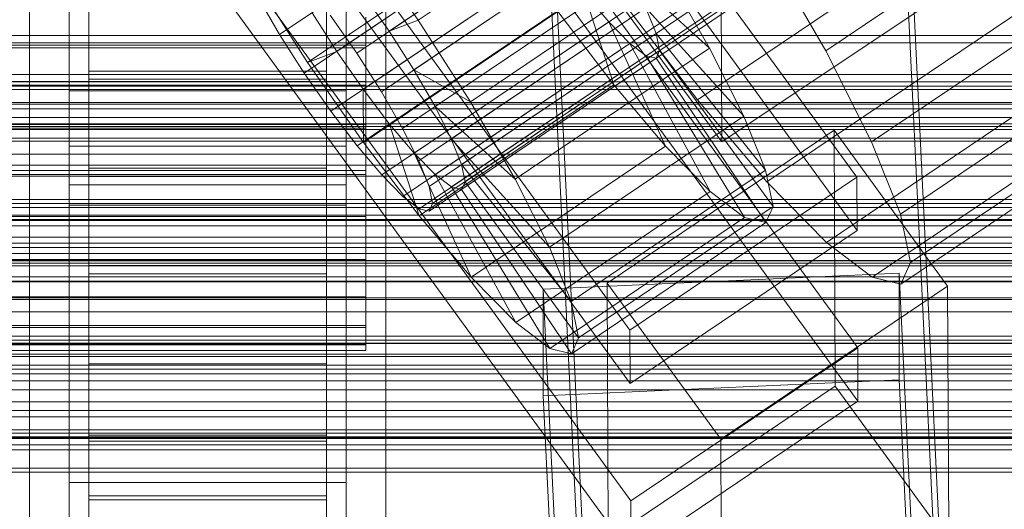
# Model space of a CAD drawing. Header units: millimetres. Extents: x -3490 to 61924, y -72580 to 6847.
# Tile 341 of 656: x 130 to 180, y -33257 to -33232. Entities that reach past the tile are written whole.
import ezdxf

# ---------------------------------------------------------------- set-up
doc = ezdxf.new("R2010")
doc.units = ezdxf.units.MM
for name, color, linetype, lineweight in [('COTAS_P', 1, 'Continuous', 0), ('frontal_C01', 7, 'Continuous', 0), ('frontal_C02', 7, 'Continuous', 0), ('frontal_C03', 7, 'Continuous', 0), ('frontal_secador', 7, 'Continuous', 0)]:
    doc.layers.add(name, color=color, linetype=linetype, lineweight=lineweight)
doc.dimstyles.new('R19_100', dxfattribs={"dimtxt": 250, "dimasz": 150, "dimexe": 150, "dimexo": 80, "dimgap": 100, "dimtad": 1, "dimtih": 1, "dimtoh": 1, "dimdsep": 46, "dimcen": 0.09, "dimadec": 0, "dimazin": 0, "dimtfac": 1, "dimtdec": 4, "dimtofl": 0, "dimtmove": 0, "dimatfit": 3, "dimfxl": 1, "dimtolj": 1, "dimtzin": 0, "dimarcsym": 0})

# ---------------------------------------------------------------- blocks, each defined once
blk = doc.blocks.new('DIM_R29_58')
at = {"layer": 'COTAS_P'}
for p, q in [((-150, -32300), (550, -32300)), ((550, -32300), (505, -32450)), ((550, -34900), (550, -32300)), ((550, -32300), (595, -32450)), ((550, -34900), (505, -34750)), ((550, -34900), (595, -34750)), ((-150, -34900), (550, -34900))]:
    blk.add_line(p, q, dxfattribs=at)
blk.add_text('2600 P', height=250, rotation=90, dxfattribs=at).set_placement((450, -33600))

msp = doc.modelspace()

# ---------------------------------------------------------------- linework, layer by layer
at = {"layer": 'frontal_C01'}
for p, q in [((143.635, -33233.079), (357.434, -33088.851)), ((147.533, -33234.02), (361.332, -33089.791)), ((144.881, -33235.033), (358.68, -33090.805)), ((148.779, -33235.974), (362.578, -33091.746)), ((146.218, -33236.953), (360.017, -33092.725)), ((149.85, -33237.829), (363.648, -33093.601)), ((147.554, -33238.707), (361.352, -33094.479)), ((150.672, -33239.46), (364.471, -33095.232)), ((148.798, -33240.177), (362.596, -33095.948)), ((151.191, -33240.754), (364.989, -33096.526)), ((149.865, -33241.261), (363.664, -33097.033)), ((150.683, -33241.887), (364.482, -33097.658)), ((151.369, -33241.624), (365.168, -33097.396)), ((151.196, -33242.01), (364.995, -33097.782)), ((171.232, -33233.902), (355.541, -33109.567)), ((164.752, -33236.379), (349.061, -33112.044)), ((173.554, -33238.503), (357.863, -33114.168)), ((168.263, -33240.526), (352.572, -33116.191)), ((175.016, -33242.156), (359.326, -33117.821)), ((171.275, -33243.586), (355.584, -33119.252)), ((175.521, -33244.611), (359.83, -33120.276)), ((173.584, -33245.351), (357.893, -33121.017)), ((175.032, -33245.701), (359.341, -33121.366)), ((145.277, -33202.437), (172.809, -33240.291)), ((172.821, -33242.988), (145.289, -33205.133)), ((161.341, -33248.028), (133.809, -33210.173)), ((145.315, -33211.065), (172.847, -33248.919)), ((133, -33258.458), (133, -33212.235)), ((147, -33212.235), (147, -33258.458)), ((133.821, -33212.87), (161.353, -33250.724)), ((172.859, -33251.615), (145.327, -33213.761)), ((133, -33214.932), (133, -33261.154)), ((147, -33261.154), (147, -33214.932)), ((161.379, -33256.655), (133.847, -33218.801)), ((133, -33267.086), (133, -33220.863)), ((147, -33220.863), (147, -33267.086)), ((133.859, -33221.497), (161.391, -33259.352)), ((133, -33223.559), (133, -33269.782)), ((147, -33269.782), (147, -33223.559)), ((150.644, -33232.351), (160.474, -33225.72)), ((134, -33233.611), (134, -33226.461)), ((146, -33226.461), (146, -33233.611)), ((159.001, -33226.283), (149.171, -33232.914)), ((134, -33233.753), (134, -33226.762)), ((146, -33226.762), (146, -33233.753)), ((156.35, -33227.297), (146.52, -33233.928)), ((145.047, -33234.491), (154.877, -33227.86)), ((147.823, -33228.299), (150.644, -33232.351)), ((160.247, -33228.238), (150.417, -33234.869)), ((168.21, -33228.665), (171.232, -33233.902)), ((157.686, -33229.217), (147.856, -33235.848)), ((153.275, -33236.477), (163.105, -33229.846)), ((165.365, -33233.763), (163.105, -33229.846)), ((134, -33235.459), (134, -33230.362)), ((134, -33230.362), (134, -33234.923)), ((145.047, -33234.491), (142.416, -33230.366)), ((146, -33234.923), (146, -33230.362)), ((146, -33230.362), (146, -33235.459)), ((161.318, -33230.093), (151.488, -33236.724)), ((165.365, -33233.763), (161.318, -33230.093)), ((134, -33235.633), (134, -33230.73)), ((134, -33235.334), (134, -33230.73)), ((146, -33230.73), (146, -33235.633)), ((146, -33230.73), (146, -33235.334)), ((149.171, -33232.914), (147.835, -33230.995)), ((159.022, -33230.971), (149.192, -33237.602)), ((160.518, -33235.616), (159.022, -33230.971)), ((160.266, -33232.44), (159.022, -33230.971)), ((143.635, -33233.079), (142.565, -33231.223)), ((164.752, -33236.379), (160.982, -33231.428)), ((145.274, -33231.974), (146.52, -33233.928)), ((147.868, -33238.544), (157.698, -33231.913)), ((162.14, -33231.724), (152.311, -33238.355)), ((157.698, -33231.913), (160.518, -33235.616)), ((167.102, -33237.205), (162.14, -33231.724)), ((162.14, -33231.724), (162.659, -33233.018)), ((134, -33233.611), (134, -33232.201)), ((134, -33232.302), (134, -33233.753)), ((146, -33232.201), (146, -33233.611)), ((146, -33233.753), (146, -33232.302)), ((146.196, -33232.1), (147.533, -33234.02)), ((148, -33233.611), (148, -33232.201)), ((148, -33232.302), (148, -33233.753)), ((149.171, -33232.914), (150.644, -33232.351)), ((160.266, -33232.44), (150.436, -33239.072)), ((150.644, -33232.351), (153.275, -33236.477)), ((163.144, -33238.719), (160.266, -33232.44)), ((161.333, -33233.525), (160.266, -33232.44)), ((150.417, -33234.869), (149.171, -33232.914)), ((342.5, -33233.12), (-342.5, -33233.12)), ((144.881, -33235.033), (143.635, -33233.079)), ((162.659, -33233.018), (152.829, -33239.649)), ((168.196, -33239.938), (162.659, -33233.018)), ((162.659, -33233.018), (162.837, -33233.888)), ((-148, -33233.611), (148, -33233.611)), ((-148, -33233.753), (148, -33233.753)), ((134, -33235.459), (134, -33233.611)), ((146, -33233.611), (134, -33233.611)), ((146, -33233.753), (134, -33233.753)), ((134, -33233.753), (134, -33235.633)), ((146.52, -33233.928), (145.047, -33234.491)), ((146, -33233.611), (146, -33235.459)), ((146, -33235.633), (146, -33233.753)), ((146.52, -33233.928), (147.856, -33235.848)), ((148, -33235.459), (148, -33233.611)), ((148, -33233.753), (148, -33235.633)), ((161.333, -33233.525), (151.503, -33240.156)), ((162.837, -33233.888), (153.008, -33240.519)), ((155.535, -33240.394), (165.365, -33233.763)), ((165.397, -33241.008), (161.333, -33233.525)), ((162.151, -33234.15), (161.333, -33233.525)), ((162.837, -33233.888), (162.664, -33234.274)), ((168.573, -33241.774), (162.837, -33233.888)), ((167.102, -33237.205), (165.365, -33233.763)), ((171.232, -33233.902), (173.554, -33238.503)), ((147.868, -33238.544), (145.047, -33234.491)), ((147.533, -33234.02), (148.779, -33235.974)), ((162.151, -33234.15), (152.321, -33240.781)), ((162.664, -33234.274), (152.835, -33240.905)), ((167.125, -33242.328), (162.151, -33234.15)), ((162.664, -33234.274), (162.151, -33234.15)), ((168.208, -33242.589), (162.664, -33234.274)), ((134, -33234.923), (134, -33237.619)), ((146, -33234.923), (134, -33234.923)), ((134, -33234.923), (134, -33239.833)), ((146, -33237.619), (146, -33234.923)), ((146, -33239.833), (146, -33234.923)), ((151.488, -33236.724), (150.417, -33234.869)), ((150.417, -33234.869), (153.275, -33236.477)), ((-148, -33235.459), (148, -33235.459)), ((134, -33237.814), (134, -33235.334)), ((134, -33235.334), (146, -33235.334)), ((134, -33240.258), (134, -33235.334)), ((134, -33237.619), (134, -33235.459)), ((146, -33235.459), (134, -33235.459)), ((146.218, -33236.953), (144.881, -33235.033)), ((146, -33235.334), (146, -33237.814)), ((146, -33235.334), (146, -33240.258)), ((146, -33235.459), (146, -33237.619)), ((148, -33237.619), (148, -33235.459)), ((-148, -33235.633), (148, -33235.633)), ((146, -33235.633), (134, -33235.633)), ((134, -33235.633), (134, -33237.814)), ((146, -33237.814), (146, -33235.633)), ((147.856, -33235.848), (147.868, -33238.544)), ((147.856, -33235.848), (149.192, -33237.602)), ((148, -33235.633), (148, -33237.814)), ((148.779, -33235.974), (149.85, -33237.829)), ((150.688, -33242.248), (160.518, -33235.616)), ((160.518, -33235.616), (163.144, -33238.719)), ((153.275, -33236.477), (155.535, -33240.394)), ((168.263, -33240.526), (164.752, -33236.379)), ((342.5, -33236.593), (-342.5, -33236.593)), ((147.554, -33238.707), (146.218, -33236.953)), ((152.311, -33238.355), (151.488, -33236.724)), ((151.488, -33236.724), (155.535, -33240.394)), ((157.272, -33243.836), (167.102, -33237.205)), ((168.196, -33239.938), (167.102, -33237.205)), ((342.5, -33237.728), (-342.5, -33237.728)), ((148, -33237.619), (-148, -33237.619)), ((-148, -33237.814), (148, -33237.814)), ((134, -33237.619), (146, -33237.619)), ((134, -33239.945), (134, -33237.619)), ((146, -33237.814), (134, -33237.814)), ((134, -33237.814), (134, -33240.146)), ((146, -33237.619), (146, -33239.945)), ((146, -33240.146), (146, -33237.814)), ((148, -33239.945), (148, -33237.619)), ((148, -33237.814), (148, -33240.146)), ((149.192, -33237.602), (150.688, -33242.248)), ((149.192, -33237.602), (150.436, -33239.072)), ((149.85, -33237.829), (150.672, -33239.46)), ((160.19, -33245.642), (171.658, -33237.905)), ((171.658, -33237.905), (171.715, -33250.847)), ((171.658, -33237.905), (177.394, -33245.792)), ((152.829, -33239.649), (152.311, -33238.355)), ((152.311, -33238.355), (157.272, -33243.836)), ((148.798, -33240.177), (147.554, -33238.707)), ((150.688, -33242.248), (147.868, -33238.544)), ((153.314, -33245.35), (163.144, -33238.719)), ((163.144, -33238.719), (165.397, -33241.008)), ((173.554, -33238.503), (175.016, -33242.156)), ((150.436, -33239.072), (153.314, -33245.35)), ((150.436, -33239.072), (151.503, -33240.156)), ((150.672, -33239.46), (151.191, -33240.754)), ((-148, -33239.945), (148, -33239.945)), ((134, -33239.945), (134, -33239.833)), ((134, -33239.833), (134, -33244.757)), ((134, -33239.833), (146, -33239.833)), ((134, -33242.278), (134, -33239.945)), ((146, -33239.945), (134, -33239.945)), ((146, -33244.757), (146, -33239.833)), ((146, -33239.833), (146, -33239.945)), ((146, -33239.945), (146, -33242.278)), ((148, -33242.278), (148, -33239.945)), ((153.008, -33240.519), (152.829, -33239.649)), ((152.829, -33239.649), (158.366, -33246.569)), ((158.366, -33246.569), (168.196, -33239.938)), ((168.573, -33241.774), (168.196, -33239.938)), ((-148, -33240.146), (148, -33240.146)), ((134, -33240.146), (134, -33240.258)), ((146, -33240.146), (134, -33240.146)), ((134, -33240.146), (134, -33242.472)), ((134, -33240.258), (146, -33240.258)), ((134, -33245.168), (134, -33240.258)), ((146, -33240.258), (146, -33240.146)), ((146, -33242.472), (146, -33240.146)), ((146, -33240.258), (146, -33245.168)), ((148, -33240.146), (148, -33242.472)), ((149.865, -33241.261), (148.798, -33240.177)), ((151.503, -33240.156), (155.567, -33247.639)), ((151.503, -33240.156), (152.321, -33240.781)), ((155.535, -33240.394), (157.272, -33243.836)), ((172.809, -33240.291), (161.341, -33248.028)), ((172.821, -33242.988), (172.809, -33240.291)), ((151.191, -33240.754), (151.369, -33241.624)), ((152.321, -33240.781), (157.295, -33248.959)), ((152.321, -33240.781), (152.835, -33240.905)), ((152.835, -33240.905), (153.008, -33240.519)), ((152.835, -33240.905), (158.378, -33249.221)), ((153.008, -33240.519), (158.743, -33248.405)), ((171.275, -33243.586), (168.263, -33240.526)), ((150.683, -33241.887), (149.865, -33241.261)), ((155.567, -33247.639), (165.397, -33241.008)), ((165.397, -33241.008), (167.125, -33242.328)), ((151.196, -33242.01), (150.683, -33241.887)), ((151.369, -33241.624), (151.196, -33242.01)), ((158.743, -33248.405), (168.573, -33241.774)), ((168.208, -33242.589), (168.573, -33241.774)), ((-148, -33242.278), (148, -33242.278)), ((134, -33244.458), (134, -33242.278)), ((134, -33242.278), (134, -33244.757)), ((146, -33242.278), (134, -33242.278)), ((146, -33244.757), (146, -33242.278)), ((146, -33242.278), (146, -33244.458)), ((148, -33244.458), (148, -33242.278)), ((153.314, -33245.35), (150.688, -33242.248)), ((157.295, -33248.959), (167.125, -33242.328)), ((167.125, -33242.328), (168.208, -33242.589)), ((175.016, -33242.156), (175.521, -33244.611)), ((-148, -33242.472), (148, -33242.472)), ((134, -33242.472), (134, -33245.168)), ((146, -33242.472), (134, -33242.472)), ((134, -33242.472), (134, -33244.633)), ((146, -33245.168), (146, -33242.472)), ((146, -33244.633), (146, -33242.472)), ((148, -33242.472), (148, -33244.633)), ((158.378, -33249.221), (168.208, -33242.589)), ((161.353, -33250.724), (172.821, -33242.988)), ((157.272, -33243.836), (158.366, -33246.569)), ((173.584, -33245.351), (171.275, -33243.586)), ((300, -33244.638), (-300, -33244.638)), ((-148, -33244.458), (148, -33244.458)), ((-148, -33244.633), (148, -33244.633)), ((134, -33246.338), (134, -33244.458)), ((134, -33244.458), (134, -33249.361)), ((146, -33244.458), (134, -33244.458)), ((134, -33244.633), (134, -33249.729)), ((146, -33244.633), (134, -33244.633)), ((134, -33244.633), (134, -33246.48)), ((134, -33244.757), (134, -33249.361)), ((134, -33244.757), (146, -33244.757)), ((146, -33249.361), (146, -33244.458)), ((146, -33244.458), (146, -33246.338)), ((146, -33249.729), (146, -33244.633)), ((146, -33246.48), (146, -33244.633)), ((146, -33249.361), (146, -33244.757)), ((148, -33246.338), (148, -33244.458)), ((148, -33244.633), (148, -33246.48)), ((175.521, -33244.611), (175.032, -33245.701)), ((134, -33245.168), (146, -33245.168)), ((134, -33249.729), (134, -33245.168)), ((146, -33245.168), (146, -33249.729)), ((155.567, -33247.639), (153.314, -33245.35)), ((156.962, -33245.947), (174.943, -33245.148)), ((175.032, -33245.701), (173.584, -33245.351)), ((174.943, -33245.148), (174.943, -33250.541)), ((174.943, -33245.148), (177.811, -33304.936)), ((156.962, -33251.341), (156.962, -33245.947)), ((159.83, -33305.736), (156.962, -33245.947)), ((160.247, -33258.583), (160.19, -33245.642)), ((165.926, -33253.528), (160.19, -33245.642)), ((177.394, -33245.792), (165.926, -33253.528)), ((177.451, -33258.733), (177.394, -33245.792)), ((-148, -33246.338), (148, -33246.338)), ((134, -33247.789), (134, -33246.338)), ((134, -33246.338), (134, -33253.329)), ((146, -33246.338), (134, -33246.338)), ((146, -33253.329), (146, -33246.338)), ((146, -33246.338), (146, -33247.789)), ((148, -33247.789), (148, -33246.338)), ((-148, -33246.48), (148, -33246.48)), ((134, -33246.48), (134, -33253.63)), ((146, -33246.48), (134, -33246.48)), ((134, -33246.48), (134, -33247.89)), ((146, -33253.63), (146, -33246.48)), ((146, -33247.89), (146, -33246.48)), ((148, -33246.48), (148, -33247.89)), ((158.366, -33246.569), (158.743, -33248.405)), ((-148, -33247.789), (148, -33247.789)), ((-148, -33247.89), (148, -33247.89)), ((134, -33248.712), (134, -33247.789)), ((134, -33247.789), (134, -33256.393)), ((146, -33247.789), (134, -33247.789)), ((134, -33247.89), (134, -33256.605)), ((146, -33247.89), (134, -33247.89)), ((134, -33247.89), (134, -33248.764)), ((146, -33256.393), (146, -33247.789)), ((146, -33247.789), (146, -33248.712)), ((146, -33256.605), (146, -33247.89)), ((146, -33248.764), (146, -33247.89)), ((148, -33248.712), (148, -33247.789)), ((148, -33247.89), (148, -33248.764)), ((157.295, -33248.959), (155.567, -33247.639)), ((158.743, -33248.405), (158.378, -33249.221)), ((161.341, -33248.028), (161.353, -33250.724)), ((300, -33248.531), (-300, -33248.531)), ((-148, -33248.712), (148, -33248.712)), ((-148, -33248.764), (148, -33248.764)), ((134, -33249.045), (134, -33248.712)), ((134, -33248.712), (134, -33258.342)), ((146, -33248.712), (134, -33248.712)), ((134, -33248.764), (134, -33258.452)), ((146, -33248.764), (134, -33248.764)), ((134, -33248.764), (134, -33249.045)), ((146, -33258.342), (146, -33248.712)), ((146, -33248.712), (146, -33249.045)), ((146, -33258.452), (146, -33248.764)), ((146, -33249.045), (146, -33248.764)), ((148, -33249.045), (148, -33248.712)), ((148, -33248.764), (148, -33249.045)), ((172.847, -33248.919), (161.379, -33256.655)), ((172.859, -33251.615), (172.847, -33248.919)), ((-148, -33249.045), (148, -33249.045)), ((134, -33249.045), (134, -33259.044)), ((146, -33249.045), (134, -33249.045)), ((134, -33249.361), (134, -33253.329)), ((134, -33249.361), (146, -33249.361)), ((146, -33259.044), (146, -33249.045)), ((146, -33253.329), (146, -33249.361)), ((158.378, -33249.221), (157.295, -33248.959)), ((134, -33249.729), (146, -33249.729)), ((134, -33253.63), (134, -33249.729)), ((146, -33249.729), (146, -33253.63)), ((174.943, -33250.541), (156.962, -33251.341)), ((171.715, -33250.847), (160.247, -33258.583)), ((177.451, -33258.733), (171.715, -33250.847)), ((177.811, -33310.33), (174.943, -33250.541)), ((159.83, -33311.129), (156.962, -33251.341)), ((161.391, -33259.352), (172.859, -33251.615)), ((134, -33253.329), (134, -33256.393)), ((134, -33253.329), (146, -33253.329)), ((146, -33256.393), (146, -33253.329)), ((134, -33253.63), (146, -33253.63)), ((134, -33256.605), (134, -33253.63)), ((146, -33253.63), (146, -33256.605)), ((165.926, -33253.528), (165.983, -33266.47)), ((133, -33268.665), (133, -33255.723)), ((133, -33255.723), (147, -33255.723)), ((133, -33265.353), (133, -33255.723)), ((147, -33255.723), (147, -33268.665)), ((147, -33255.723), (147, -33265.353)), ((134, -33256.393), (134, -33258.342)), ((134, -33256.393), (146, -33256.393)), ((146, -33258.342), (146, -33256.393)), ((134, -33256.605), (146, -33256.605)), ((134, -33258.452), (134, -33256.605)), ((146, -33256.605), (146, -33258.452)), ((161.379, -33256.655), (161.391, -33259.352))]:
    msp.add_line(p, q, dxfattribs=at)
at = {"layer": 'frontal_C02'}
for p, q in [((133, -33238.718), (133, -33192.9)), ((147, -33192.9), (147, -33238.718)), ((133, -33195.88), (133, -33241.698)), ((147, -33241.698), (147, -33195.88)), ((174.943, -33216.325), (177.811, -33275.591)), ((159.83, -33276.384), (156.962, -33217.118)), ((177.811, -33281.553), (174.943, -33222.288)), ((159.83, -33282.346), (156.962, -33223.08)), ((165.926, -33224.201), (165.983, -33238.508)), ((133, -33240.684), (133, -33226.377)), ((133, -33235.923), (133, -33226.377)), ((147, -33226.377), (147, -33240.684)), ((147, -33226.377), (147, -33235.923)), ((131, -33236.511), (131, -33230.55)), ((131, -33275.986), (131, -33230.55)), ((149, -33230.55), (149, -33236.511)), ((149, -33230.55), (149, -33275.986)), ((160.247, -33230.691), (165.983, -33238.508)), ((165.983, -33238.508), (177.451, -33230.839)), ((147, -33235.923), (133, -33235.923)), ((133, -33235.923), (133, -33250.229)), ((147, -33250.229), (147, -33235.923)), ((149, -33236.511), (131, -33236.511)), ((131, -33281.947), (131, -33236.511)), ((149, -33281.947), (149, -33236.511)), ((147, -33238.718), (133, -33238.718)), ((133, -33238.718), (133, -33241.698)), ((147, -33241.698), (147, -33238.718)), ((147, -33240.684), (133, -33240.684)), ((133, -33240.684), (133, -33250.229)), ((147, -33250.229), (147, -33240.684)), ((-311.15, -33241.621), (311.15, -33241.621)), ((133, -33241.698), (147, -33241.698)), ((-311.15, -33242.218), (311.15, -33242.218)), ((-311.15, -33242.755), (311.15, -33242.755)), ((-307, -33243.62), (307, -33243.62)), ((-311.15, -33244.503), (311.15, -33244.503)), ((307, -33244.514), (-307, -33244.514)), ((-311.15, -33245.54), (311.15, -33245.54)), ((-311.15, -33248.321), (311.15, -33248.321)), ((-311.15, -33249.788), (311.15, -33249.788)), ((133, -33250.229), (147, -33250.229)), ((-311.15, -33253.412), (311.15, -33253.412)), ((-311.15, -33255.209), (311.15, -33255.209))]:
    msp.add_line(p, q, dxfattribs=at)
at = {"layer": 'frontal_C03'}
for p, q in [((-1268, -33235.463), (1268, -33235.463)), ((-1250, -33235.09), (1250, -33235.09)), ((-1268, -33235.687), (1268, -33235.687)), ((-1268, -33235.852), (1268, -33235.852)), ((-1268, -33236.509), (1268, -33236.509)), ((-1268, -33236.827), (1268, -33236.827)), ((1250, -33237.271), (-1250, -33237.271)), ((-1268, -33237.873), (1268, -33237.873)), ((1250, -33237.584), (-1250, -33237.584)), ((-1268, -33238.322), (1268, -33238.322)), ((1250, -33238.465), (-1250, -33238.465)), ((1250, -33239.119), (-1250, -33239.119)), ((-1268, -33239.685), (1268, -33239.685)), ((-1268, -33240.235), (1268, -33240.235)), ((1250, -33241.426), (-1250, -33241.426)), ((-1268, -33241.823), (1268, -33241.823)), ((1268, -33242.436), (-1268, -33242.436)), ((-1250, -33242.484), (1250, -33242.484)), ((-1250, -33243.328), (1250, -33243.328)), ((-1268, -33244.14), (1268, -33244.14)), ((-1268, -33244.775), (1268, -33244.775)), ((1250, -33245.336), (-1250, -33245.336)), ((-1250, -33245.586), (1250, -33245.586)), ((1250, -33246.393), (-1250, -33246.393)), ((-1268, -33246.478), (1268, -33246.478)), ((-1268, -33247.092), (1268, -33247.092)), ((-1268, -33248.679), (1268, -33248.679)), ((1250, -33248.7), (-1250, -33248.7)), ((-1268, -33249.23), (1268, -33249.23)), ((1250, -33249.354), (-1250, -33249.354)), ((1250, -33250.235), (-1250, -33250.235)), ((-1268, -33250.593), (1268, -33250.593)), ((-1268, -33251.042), (1268, -33251.042)), ((-1250, -33251.644), (1250, -33251.644)), ((-1268, -33252.088), (1268, -33252.088)), ((-1268, -33252.405), (1268, -33252.405)), ((-1268, -33253.063), (1268, -33253.063)), ((-1268, -33253.227), (1268, -33253.227)), ((1530, -33253.434), (-1530, -33253.434)), ((-1268, -33253.452), (1268, -33253.452)), ((-1250, -33253.825), (1250, -33253.825))]:
    msp.add_line(p, q, dxfattribs=at)
at = {"layer": 'frontal_secador'}
for p, q in [((-1360, -33233.5), (1360, -33233.5)), ((-1250, -33233.5), (1250, -33233.5)), ((1360, -33243.853), (-1360, -33243.853)), ((-1400, -33250), (1400, -33250)), ((-1250, -33250), (1250, -33250)), ((1360, -33253.5), (-1360, -33253.5)), ((1250, -33254.076), (-1250, -33254.076)), ((-1250, -33255), (1250, -33255))]:
    msp.add_line(p, q, dxfattribs=at)

# ---------------------------------------------------------------- dimensions: what is measured, and where the dimension line sits
at = {"layer": 'COTAS_P'}
dim = msp.add_aligned_dim(p1=(-150, -34900), p2=(-150, -32300), distance=-700, text='<> P', dimstyle='R19_100', dxfattribs=at)
dim.commit()
dim.dimension.update_dxf_attribs({"geometry": 'DIM_R29_58', "text_midpoint": (550, -33600)})

doc.saveas('drawing.dxf')
